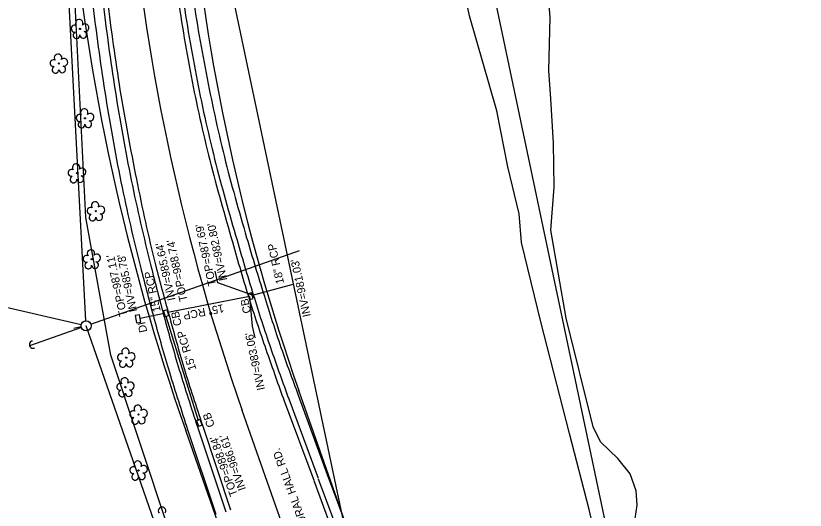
# Model space of a CAD drawing. Extents: x 1611576 to 1617186, y 899279 to 905462.
# Drawn here: x 1615966.7 to 1616361.3, y 904278.6 to 904525.6 of the extents above; entities that cross this region are included whole.
import ezdxf

# ---------------------------------------------------------------- set-up
doc = ezdxf.new("R2010")
doc.units = 0
for name, color, linetype in [('Default', 7, 'Continuous'), ('Exist Horizontal Alignment', 7, 'Continuous'), ('Exist Right of Way Line', 7, 'Continuous'), ('Exist Roads Curbs', 7, 'Continuous'), ('Exist Roads EOP', 7, 'Continuous'), ('Exist Roads EOP Other', 7, 'Continuous'), ('Exist Roads EOP Text', 7, 'Continuous'), ('Exist Structure Minor Catch Basin', 7, 'Continuous'), ('Exist Structure Minor Catch Basin Leader', 7, 'Continuous'), ('Exist Structure Minor Catch Basin Text', 7, 'Continuous'), ('Exist Structure Minor Catch Basin Top Elevation', 7, 'Continuous'), ('Exist Structure Minor Drop Inlet', 7, 'Continuous'), ('Exist Structure Minor Drop Inlet Text', 7, 'Continuous'), ('Exist Structure Minor Drop Inlet Top Elevation', 7, 'Continuous'), ('Exist Structure Minor Pipes RCP 15 Inch', 7, 'Continuous'), ('Exist Structure Minor Pipes RCP 15 Inch Invert', 7, 'Continuous'), ('Exist Structure Minor Pipes RCP 15 Inch Leader', 7, 'Continuous'), ('Exist Structure Minor Pipes RCP 15 Inch Text', 7, 'Continuous'), ('Exist Structure Minor Pipes RCP 18 Inch', 7, 'Continuous'), ('Exist Structure Minor Pipes RCP 18 Inch Invert', 7, 'Continuous'), ('Exist Structure Minor Pipes RCP 18 Inch Text', 7, 'Continuous'), ('Exist Vegetation Hedge Row', 7, 'Continuous'), ('Exist Vegetation Tree CELL', 7, 'Continuous'), ('Exist Vegetation Woods Line', 7, 'Continuous'), ('P Pole (Pow Co) CELL', 7, 'Continuous'), ('Prop 6 In Gas Line (B2)', 7, 'Continuous'), ('Prop OH Pow Lines', 7, 'Continuous'), ('Prop OH Pow Tel CATV Lines', 7, 'Continuous'), ('Prop UG CATV Cables', 7, 'Continuous')]:
    doc.layers.add(name, color=color, linetype=linetype)

msp = doc.modelspace()

# ---------------------------------------------------------------- linework, layer by layer
at = {"layer": 'Default'}
msp.add_line((1615999.44, 904370.15), (1615995.78, 904369.31), dxfattribs=at)
msp.add_circle((1616001.87, 904370.71), 2.5, dxfattribs=at)
at = {"layer": 'Exist Horizontal Alignment'}
msp.add_line((1616145.53, 904142.15), (1616079.93, 904328.43), dxfattribs=at)
msp.add_arc((1617077.64, 904679.78), 1057.77, 185.13333, 199.4, dxfattribs=at)
at = {"layer": 'Exist Right of Way Line'}
for p, q in [((1616010.65, 905462.23), (1616993.32, 900797.76)), ((1615887.44, 905426.15), (1616864.55, 900788.06)), ((1616173.83, 904152.11), (1616108.23, 904338.4)), ((1616117.23, 904132.18), (1616051.63, 904318.47))]:
    msp.add_line(p, q, dxfattribs=at)
for radius in [1027.77, 1087.77]:
    msp.add_arc((1617077.64, 904679.78), radius, 185.13333, 199.4, dxfattribs=at)
at = {"layer": 'Exist Roads Curbs'}
for p, q in [((1616103.14, 904334.3), (1616117.86, 904294.52)), ((1616057.52, 904320.31), (1616071.65, 904277.84))]:
    msp.add_line(p, q, dxfattribs=at)
msp.add_lwpolyline([(1616117.86, 904294.32), (1616132.6, 904254.66), (1616147.03, 904215.59), (1616161.55, 904176.09), (1616175.82, 904137.25), (1616190.47, 904097.09), (1616204.98, 904057.33), (1616219.73, 904016.73), (1616233.88, 903976.63), (1616247.93, 903936.53), (1616261.75, 903896.6), (1616275.82, 903856.12), (1616289.5, 903816.57), (1616303.58, 903775.98), (1616318, 903734.48)], dxfattribs=at)
for points in [[(1615997.69, 904709.96), (1615998.81, 904662.39), (1616001.48, 904618.72), (1616005.29, 904576.95), (1616010.16, 904533.14), (1616016.37, 904488.29), (1616024.44, 904443.46), (1616034.24, 904400.68), (1616040.86, 904375.22), (1616048.42, 904348.78), (1616057.52, 904320.31)], [(1616036.89, 904712.38), (1616036.47, 904709.78), (1616036.41, 904704.57), (1616037.92, 904663.56), (1616040.29, 904622.52), (1616044.13, 904581.91), (1616049.52, 904539.43), (1616056.84, 904495.96), (1616066.12, 904453.97), (1616077.29, 904413.44), (1616085.97, 904384.46), (1616094.57, 904358.18), (1616103.14, 904334.3)]]:
    msp.add_spline(points, degree=3, dxfattribs=at)
at = {"layer": 'Exist Roads EOP'}
for p, q in [((1616100.84, 904333.27), (1616115.66, 904293.56)), ((1616059.98, 904321.05), (1616074.08, 904278.73))]:
    msp.add_line(p, q, dxfattribs=at)
for points in [[(1616115.61, 904293.45), (1616130.22, 904253.88), (1616144.71, 904214.78), (1616159.36, 904175.17), (1616173.54, 904136.33), (1616188.19, 904096.22), (1616202.56, 904056.51), (1616217.36, 904015.9), (1616231.52, 903975.89), (1616245.62, 903935.7), (1616259.38, 903895.73), (1616273.35, 903855.36), (1616287.12, 903815.79), (1616301.21, 903775.08), (1616315.66, 903733.58)], [(1616115.61, 904293.45), (1616130.22, 904253.88), (1616144.71, 904214.78), (1616159.36, 904175.17), (1616173.54, 904136.33), (1616188.19, 904096.22), (1616202.56, 904056.51), (1616217.36, 904015.9), (1616231.52, 903975.89), (1616245.62, 903935.7), (1616259.38, 903895.73), (1616273.35, 903855.36), (1616287.12, 903815.79)]]:
    msp.add_lwpolyline(points, dxfattribs=at)
for points in [[(1616075.74, 904745.69), (1616063.59, 904746.06), (1616055.4, 904744.64), (1616049.66, 904742.08), (1616047.05, 904740.31), (1616042.03, 904735.52), (1616039.5, 904732.38), (1616037.34, 904728.4), (1616035.1, 904719.25), (1616034.05, 904709.96), (1616033.94, 904704.26), (1616035.54, 904663.34), (1616037.88, 904622.38), (1616041.67, 904581.5), (1616047.12, 904539.04), (1616054.36, 904495.38), (1616063.72, 904453.46), (1616074.98, 904412.62), (1616083.53, 904383.7), (1616092.27, 904357.36), (1616100.84, 904333.27)], [(1616000.22, 904709.8), (1616001.23, 904662.78), (1616003.98, 904618.91), (1616007.63, 904577.2), (1616012.51, 904533.44), (1616018.8, 904488.71), (1616027.01, 904443.97), (1616036.54, 904401.25), (1616043.36, 904375.84), (1616050.84, 904349.46), (1616059.98, 904321.05)]]:
    msp.add_spline(points, degree=3, dxfattribs=at)
at = {"layer": 'Exist Roads EOP Other'}
for p, q in [((1616107.9, 904336.06), (1616122.39, 904296.47)), ((1616066.88, 904276.41), (1616052.78, 904318.7))]:
    msp.add_line(p, q, dxfattribs=at)
msp.add_lwpolyline([(1616122.43, 904296.46), (1616137.34, 904256.3), (1616151.63, 904217.58), (1616166.45, 904177.4), (1616180.52, 904139.04), (1616195.16, 904098.73), (1616209.58, 904059.11), (1616224.45, 904018.46), (1616238.58, 903978.47), (1616252.68, 903938.24), (1616266.45, 903898.41), (1616280.47, 903857.78), (1616294.14, 903818.38), (1616308.3, 903777.63), (1616322.66, 903736.35)], dxfattribs=at)
for points in [[(1616041.38, 904704.69), (1616042.91, 904663.74), (1616045.28, 904623.06), (1616049.16, 904582.4), (1616054.54, 904539.86), (1616061.85, 904496.88), (1616070.96, 904455.18), (1616082.1, 904414.74), (1616090.78, 904386), (1616099.26, 904359.95), (1616107.9, 904336.06)], [(1616052.78, 904318.7), (1616043.67, 904347.34), (1616036.08, 904373.84), (1616029.35, 904399.46), (1616019.45, 904442.61), (1616011.39, 904487.69), (1616005.24, 904532.38), (1616000.37, 904576.64), (1615999.71, 904583.21)]]:
    msp.add_spline(points, degree=3, dxfattribs=at)
at = {"layer": 'Exist Structure Minor Catch Basin'}
for points in [[(1616084.55, 904387.26), (1616082.76, 904386.71), (1616083.67, 904383.89), (1616085.44, 904384.43), (1616084.55, 904387.26)], [(1616041.33, 904375.36), (1616043.13, 904375.88), (1616042.38, 904378.7), (1616040.58, 904378.23), (1616041.33, 904375.36)], [(1616058.01, 904320.52), (1616059.81, 904321.14), (1616058.9, 904323.9), (1616057.09, 904323.36), (1616058.01, 904320.52)]]:
    msp.add_lwpolyline(points, dxfattribs=at)
at = {"layer": 'Exist Structure Minor Catch Basin Leader'}
msp.add_lwpolyline([(1616084.97, 904385.98), (1616067.71, 904392.12), (1616066.43, 904397.99)], dxfattribs=at)
at = {"layer": 'Exist Structure Minor Drop Inlet'}
msp.add_lwpolyline([(1616027.09, 904372.19), (1616029.16, 904372.48), (1616028.56, 904376.25), (1616026.46, 904375.93), (1616027.09, 904372.19)], dxfattribs=at)
at = {"layer": 'Exist Structure Minor Pipes RCP 15 Inch'}
for p, q in [((1616083.48, 904385.36), (1616042.7, 904377.35)), ((1616083.48, 904385.36), (1616042.7, 904377.35)), ((1616040.92, 904376.8), (1616028.81, 904374.3)), ((1616040.92, 904376.8), (1616028.81, 904374.3)), ((1616041.71, 904375.62), (1616057.82, 904323.47)), ((1616041.71, 904375.62), (1616057.82, 904323.47))]:
    msp.add_line(p, q, dxfattribs=at)
at = {"layer": 'Exist Structure Minor Pipes RCP 15 Inch Leader'}
msp.add_lwpolyline([(1616083.48, 904385.36), (1616084.88, 904370.55), (1616086.16, 904364.68)], dxfattribs=at)
at = {"layer": 'Exist Structure Minor Pipes RCP 18 Inch'}
msp.add_line((1616084.97, 904385.98), (1616105.4, 904391.46), dxfattribs=at)
msp.add_line((1616084.97, 904385.98), (1616105.4, 904391.46), dxfattribs=at)
at = {"layer": 'Exist Vegetation Hedge Row'}
for points in [[(1616253.29, 904278.87), (1616243.42, 904316.9), (1616229.22, 904372.72), (1616219.49, 904412.43), (1616218.26, 904426.59), (1616212.59, 904450.11), (1616207.21, 904478.11), (1616193.51, 904525.6), (1616184.87, 904567.07), (1616184.32, 904576.05), (1616186.28, 904584.95), (1616191.5, 904593.98)], [(1616358.61, 903855.18), (1616347.94, 903857.23), (1616338.59, 903879.82), (1616325.43, 903934.2), (1616310.92, 903998.19), (1616300.46, 904048.92), (1616299.41, 904076.85), (1616293.79, 904094.09), (1616289.23, 904099.45), (1616283.51, 904102.81), (1616273.57, 904103.44), (1616270.33, 904105.91), (1616268.99, 904109.41), (1616269.89, 904113.78), (1616274.57, 904118.52), (1616280.14, 904127.79), (1616280.93, 904138.82), (1616278.97, 904162.54), (1616274.72, 904185.17), (1616262.08, 904240.76), (1616253.29, 904278.87)]]:
    msp.add_lwpolyline(points, dxfattribs=at)
at = {"layer": 'Exist Vegetation Tree CELL'}
for p, q in [((1615998.79, 904519.05), (1615998.79, 904519.05)), ((1615988.23, 904501.78), (1615988.23, 904501.78)), ((1616001.3, 904474.39), (1616001.3, 904474.39)), ((1615997.27, 904446.99), (1615997.27, 904446.99)), ((1616006.73, 904427.99), (1616006.73, 904427.99)), ((1616004.67, 904404.02), (1616004.67, 904404.02)), ((1616021.91, 904354.81), (1616021.91, 904354.81)), ((1616021.51, 904340.08), (1616021.51, 904340.08)), ((1616028.07, 904326.4), (1616028.07, 904326.4)), ((1616028.06, 904298.47), (1616028.06, 904298.47))]:
    msp.add_line(p, q, dxfattribs=at)
for centre in [(1615998.79, 904519.05), (1615988.23, 904501.78), (1616001.3, 904474.39), (1615997.27, 904446.99), (1616006.73, 904427.99), (1616004.67, 904404.02), (1616021.91, 904354.81), (1616021.51, 904340.08), (1616028.07, 904326.4), (1616028.06, 904298.47)]:
    msp.add_circle(centre, 0.326, dxfattribs=at)
for centre, radius, start, end in [((1615996.19, 904519.21), 1.73, 62.6636, 279.3457), ((1615998.41, 904521.93), 1.86, 330.1651, 219.7134), ((1616001.34, 904519.64), 1.9, 257.1011, 134.1999), ((1615997.09, 904515.93), 1.69, 111.5671, 6.231), ((1616000.47, 904516.15), 1.7, 181.2822, 74.56), ((1615987.84, 904504.66), 1.86, 330.1651, 219.7134), ((1615985.62, 904501.94), 1.73, 62.6636, 279.3457), ((1615990.78, 904502.37), 1.9, 257.1011, 134.1999), ((1615986.52, 904498.66), 1.69, 111.5671, 6.231), ((1615989.9, 904498.88), 1.7, 181.2822, 74.56), ((1616000.91, 904477.27), 1.86, 330.1651, 219.7134), ((1615998.69, 904474.55), 1.73, 62.6636, 279.3457), ((1616002.97, 904471.49), 1.7, 181.2822, 74.56), ((1616003.85, 904474.98), 1.9, 257.1011, 134.1999), ((1615999.59, 904471.27), 1.69, 111.5671, 6.231), ((1615996.88, 904449.86), 1.86, 330.1651, 219.7134), ((1615999.82, 904447.58), 1.9, 257.1011, 134.1999), ((1615994.66, 904447.14), 1.73, 62.6636, 279.3457), ((1615998.94, 904444.09), 1.7, 181.2822, 74.56), ((1615995.56, 904443.87), 1.69, 111.5671, 6.231), ((1616004.13, 904428.14), 1.73, 62.6636, 279.3457), ((1616006.35, 904430.86), 1.86, 330.1651, 219.7134), ((1616009.28, 904428.58), 1.9, 257.1011, 134.1999), ((1616005.03, 904424.87), 1.69, 111.5671, 6.231), ((1616008.41, 904425.09), 1.7, 181.2822, 74.56), ((1616004.28, 904406.9), 1.86, 330.1651, 219.7134), ((1616007.22, 904404.61), 1.9, 257.1011, 134.1999), ((1616002.06, 904404.18), 1.73, 62.6636, 279.3457), ((1616002.96, 904400.9), 1.69, 111.5671, 6.231), ((1616006.34, 904401.12), 1.7, 181.2822, 74.56), ((1616021.52, 904357.68), 1.86, 330.1651, 219.7134), ((1616019.3, 904354.96), 1.73, 62.6636, 279.3457), ((1616024.46, 904355.39), 1.9, 257.1011, 134.1999), ((1616020.2, 904351.68), 1.69, 111.5671, 6.231), ((1616023.58, 904351.91), 1.7, 181.2822, 74.56), ((1616021.13, 904342.95), 1.86, 330.1651, 219.7134), ((1616018.91, 904340.23), 1.73, 62.6636, 279.3457), ((1616024.06, 904340.66), 1.9, 257.1011, 134.1999), ((1616019.81, 904336.95), 1.69, 111.5671, 6.231), ((1616023.19, 904337.18), 1.7, 181.2822, 74.56), ((1616027.68, 904329.28), 1.86, 330.1651, 219.7134), ((1616025.46, 904326.56), 1.73, 62.6636, 279.3457), ((1616030.62, 904326.99), 1.9, 257.1011, 134.1999), ((1616026.36, 904323.28), 1.69, 111.5671, 6.231), ((1616029.74, 904323.5), 1.7, 181.2822, 74.56), ((1616025.46, 904298.62), 1.73, 62.6636, 279.3457), ((1616027.68, 904301.34), 1.86, 330.1651, 219.7134), ((1616030.61, 904299.05), 1.9, 257.1011, 134.1999), ((1616026.36, 904295.34), 1.69, 111.5671, 6.231), ((1616029.73, 904295.57), 1.7, 181.2822, 74.56), ((1616039.82, 904278.26), 1.86, 330.1651, 219.7134)]:
    msp.add_arc(centre, radius, start, end, dxfattribs=at)
at = {"layer": 'Exist Vegetation Woods Line'}
for points in [[(1616276.85, 904288.34), (1616273.78, 904296.73), (1616267.64, 904304.4), (1616258.99, 904312.77), (1616255.29, 904320.26), (1616241.8, 904374.48), (1616234.07, 904418.45), (1616235.83, 904440.07), (1616235.45, 904462.06), (1616234.08, 904484.07), (1616233.07, 904498.35), (1616233.75, 904524.84), (1616232.42, 904541.66)], [(1616365.59, 903820.6), (1616353.15, 903884.59), (1616347.73, 903925.27), (1616338.73, 903963.54), (1616335.36, 903990.43), (1616333.66, 903998.74), (1616328.38, 904009.6), (1616321.8, 904021.23), (1616318.01, 904031.04), (1616304.54, 904095.81), (1616295.76, 904137.81), (1616284.29, 904196.22), (1616273.61, 904253.55), (1616273.63, 904261.89), (1616276.22, 904274.47), (1616277.23, 904281.08), (1616276.85, 904288.34)]]:
    msp.add_lwpolyline(points, dxfattribs=at)
at = {"layer": 'P Pole (Pow Co) CELL'}
msp.add_line((1615999.52, 904369.86), (1615973.65, 904360.72), dxfattribs=at)
msp.add_arc((1615975.36, 904361.34), 1.82, 99.6923, 299.2786, dxfattribs=at)
at = {"layer": 'Prop 6 In Gas Line (B2)'}
for p, q in [((1616001.65, 904424.76), (1615994.69, 904567.48)), ((1616014.2, 904356.06), (1616001.65, 904424.76)), ((1616069.92, 904188.28), (1616014.2, 904356.06))]:
    msp.add_line(p, q, dxfattribs=at)
at = {"layer": 'Prop OH Pow Lines'}
msp.add_line((1616004.23, 904371.54), (1616108.57, 904408.3), dxfattribs=at)
at = {"layer": 'Prop OH Pow Tel CATV Lines'}
for p, q in [((1616001.74, 904373.2), (1615989.54, 904605.88)), ((1616084.75, 904132.64), (1616001.87, 904370.71))]:
    msp.add_line(p, q, dxfattribs=at)
at = {"layer": 'Prop UG CATV Cables'}
msp.add_line((1615999.43, 904371.24), (1615889.29, 904396.37), dxfattribs=at)

# ---------------------------------------------------------------- texts
at = {"layer": 'Exist Roads EOP Text'}
msp.add_text('NC 65 BETHANIA RURAL HALL RD.', height=4, rotation=110.2637, dxfattribs=at).set_placement((1616129.13, 904226.89))
at = {"layer": 'Exist Structure Minor Catch Basin Text'}
for rotation, p in [(102.2667, (1616084.37, 904377.38)), (102.2667, (1616049.7, 904371.11)), (109.4, (1616066.25, 904320.81))]:
    msp.add_text('CB', height=4, rotation=rotation, dxfattribs=at).set_placement(p)
at = {"layer": 'Exist Structure Minor Catch Basin Top Elevation'}
for s, rotation, p in [("TOP=987.69'", 102.2667, (1616066.9, 904391.11)), ("TOP=988.74'", 102.2667, (1616052.55, 904383.31)), ("TOP=988.84'", 109.4, (1616077.7, 904286.34))]:
    msp.add_text(s, height=4, rotation=rotation, dxfattribs=at).set_placement(p)
at = {"layer": 'Exist Structure Minor Drop Inlet Text'}
msp.add_text('DI', height=4, rotation=102.2667, dxfattribs=at).set_placement((1616032.48, 904367.81))
at = {"layer": 'Exist Structure Minor Drop Inlet Top Elevation'}
msp.add_text("TOP=987.11'", height=4, rotation=102.2667, dxfattribs=at).set_placement((1616022.46, 904375.83))
at = {"layer": 'Exist Structure Minor Pipes RCP 15 Inch Invert'}
for s, rotation, p in [("INV=985.64'", 102.2667, (1616046.57, 904383.75)), ("INV=985.78'", 102.2667, (1616027.41, 904378.05)), ("INV=983.06'", 102.2667, (1616091.31, 904338.99)), ("INV=986.61'", 109.4, (1616081.85, 904289.18))]:
    msp.add_text(s, height=4, rotation=rotation, dxfattribs=at).set_placement(p)
at = {"layer": 'Exist Structure Minor Pipes RCP 15 Inch Text'}
for rotation, p in [(102.2667, (1616039.19, 904378.13)), (191.1223, (1616070.31, 904381.53)), (107.1684, (1616057.05, 904349.07))]:
    msp.add_text('15" RCP', height=4, rotation=rotation, dxfattribs=at).set_placement(p)
at = {"layer": 'Exist Structure Minor Pipes RCP 18 Inch Invert'}
for s, p in [("INV=982.80'", (1616072.41, 904393.64)), ("INV=981.03'", (1616114.19, 904375.63))]:
    msp.add_text(s, height=4, rotation=102.2667, dxfattribs=at).set_placement(p)
at = {"layer": 'Exist Structure Minor Pipes RCP 18 Inch Text'}
msp.add_text('18" RCP', height=4, rotation=102.2667, dxfattribs=at).set_placement((1616100.84, 904392.06))

doc.saveas('drawing.dxf')
